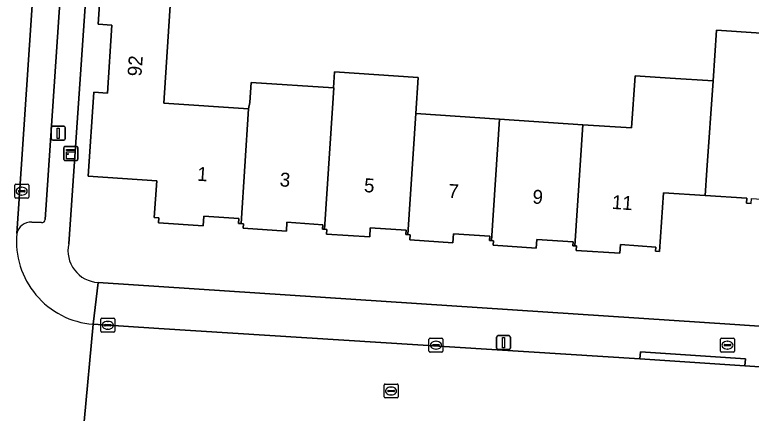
# Model space of a CAD drawing. Extents: x 161848 to 162726, y 385382 to 386521.
# Drawn here: x 162060.9 to 162113.7, y 386288 to 386316.7 of the extents above; entities that cross this region are included whole.
import ezdxf

# ---------------------------------------------------------------- set-up
doc = ezdxf.new("R2010")
doc.units = 0
for name, color, linetype in [('IMGEO_Brandkraan', 7, 'Continuous'), ('IMGEO_Erf', 7, 'Continuous'), ('IMGEO_Kast', 7, 'Continuous'), ('IMGEO_Kolk', 7, 'Continuous'), ('IMGEO_Lichtmast', 7, 'Continuous'), ('IMGEO_Pand', 7, 'Continuous'), ('IMGEO_Pand_nummerreeks', 7, 'Continuous'), ('IMGEO_Parkeervlak_open', 7, 'Continuous'), ('IMGEO_Rijbaan_lokaal_open', 7, 'Continuous'), ('IMGEO_Rioolput', 7, 'Continuous'), ('IMGEO_Voetpad_open', 7, 'Continuous')]:
    doc.layers.add(name, color=color, linetype=linetype)

msp = doc.modelspace()

# ---------------------------------------------------------------- linework, layer by layer
at = {"layer": 'IMGEO_Brandkraan'}
for p, q in [((162111.522, 386292.514), (162111.522, 386293.366)), ((162111.597, 386293.44), (162112.449, 386293.44)), ((162112.01, 386293.22), (162112.035, 386293.22)), ((162112.523, 386293.366), (162112.523, 386292.514)), ((162111.781, 386292.934), (162111.781, 386292.946)), ((162112.219, 386292.897), (162111.821, 386292.897)), ((162111.824, 386292.983), (162112.222, 386292.983)), ((162112.033, 386292.66), (162112.008, 386292.66)), ((162112.265, 386292.946), (162112.265, 386292.934)), ((162112.449, 386292.44), (162111.597, 386292.44))]:
    msp.add_line(p, q, dxfattribs=at)
for points in [[(162111.522, 386292.514), (162111.522, 386293.366)], [(162111.597, 386293.44), (162112.449, 386293.44)], [(162112.523, 386293.366), (162112.523, 386292.514)], [(162112.449, 386292.44), (162111.597, 386292.44)]]:
    msp.add_lwpolyline(points, dxfattribs=at)
for centre, radius, start, end in [((162111.599, 386293.364), 0.0765, 91.552, 178.448), ((162111.599, 386293.364), 0.0765, 91.552, 178.448), ((162112.447, 386293.364), 0.0765, 1.552, 88.448), ((162112.447, 386293.364), 0.0765, 1.552, 88.448), ((162111.821, 386292.943), 0.0403, 85.8775, 175.7526), ((162111.818, 386292.933), 0.0366, 178.938, 274.7102), ((162112.222, 386292.94), 0.043, 264.8664, 352.4533), ((162112.226, 386292.945), 0.0386, 1.7309, 96.639), ((162111.599, 386292.516), 0.0765, 181.552, 268.448), ((162111.599, 386292.516), 0.0765, 181.552, 268.448), ((162112.447, 386292.516), 0.0765, 271.552, 358.448), ((162112.447, 386292.516), 0.0765, 271.552, 358.448)]:
    msp.add_arc(centre, radius, start, end, dxfattribs=at)
for centre, major_axis, ratio, start_param, end_param in [((162112.009, 386292.94), (-0.387, 0.002), 0.722429, 4.712389, 7.853982), ((162112.034, 386292.94), (-0.39, 0.002), 0.717154, 1.570796, 4.712389)]:
    msp.add_ellipse(centre, major_axis=major_axis, ratio=ratio, start_param=start_param, end_param=end_param, dxfattribs=at)
at = {"layer": 'IMGEO_Erf'}
for points in [[(162066.227, 386321.804), (162064.74, 386300.219)], [(162113.735, 386303.123), (162113.4, 386303.146), (162113.423, 386303.491), (162110.425, 386303.691), (162107.44, 386303.889), (162107.159, 386299.673), (162106.859, 386299.693), (162106.879, 386299.986), (162104.336, 386300.156), (162104.295, 386299.539), (162101.172, 386299.747), (162101.193, 386300.063), (162101.062, 386300.072), (162100.929, 386300.081), (162100.948, 386300.358), (162098.34, 386300.532), (162098.299, 386299.903), (162095.205, 386300.109), (162095.227, 386300.44), (162095.085, 386300.45), (162094.943, 386300.459), (162094.964, 386300.772), (162092.356, 386300.946), (162092.312, 386300.297), (162089.223, 386300.503), (162089.247, 386300.864), (162089.088, 386300.875), (162088.932, 386300.885), (162088.953, 386301.197), (162086.39, 386301.368), (162086.346, 386300.715), (162083.239, 386300.922), (162083.261, 386301.252), (162083.112, 386301.262), (162082.966, 386301.272), (162082.987, 386301.589), (162080.407, 386301.761), (162080.365, 386301.13), (162077.262, 386301.336), (162077.284, 386301.66), (162077.112, 386301.671), (162076.938, 386301.683), (162076.961, 386302.025), (162074.434, 386302.193), (162074.388, 386301.5), (162071.194, 386301.713), (162071.219, 386302.084), (162070.879, 386302.106), (162071.055, 386304.75), (162066.146, 386305.077), (162066.548, 386311.108), (162067.517, 386311.044), (162067.842, 386315.92), (162066.862, 386315.986), (162067.244, 386321.731)], [(162072.075, 386318.072), (162071.559, 386310.318), (162077.654, 386309.912), (162077.746, 386310.363), (162077.841, 386311.803), (162083.737, 386311.416), (162083.814, 386312.565), (162089.833, 386312.164), (162089.66, 386309.57), (162095.658, 386309.17), (162101.634, 386308.772), (162105.143, 386308.539), (162105.393, 386312.288), (162107.923, 386312.119), (162110.996, 386311.914), (162111.239, 386315.566), (162118.004, 386315.116)], [(162066.851, 386297.44), (162112.566, 386294.428), (162142.737, 386292.372), (162170.199, 386290.501)]]:
    msp.add_lwpolyline(points, dxfattribs=at)
msp.add_arc((162066.979, 386299.729), 2.292, 167.6513, 266.7911, dxfattribs=at)
at = {"layer": 'IMGEO_Kast'}
for p, q in [((162064.397, 386306.28), (162064.397, 386307.121)), ((162064.397, 386307.121), (162064.397, 386306.28)), ((162064.472, 386307.205), (162065.313, 386307.205)), ((162065.313, 386307.205), (162064.472, 386307.205)), ((162065.397, 386307.13), (162065.397, 386306.289)), ((162065.397, 386306.289), (162065.397, 386307.13)), ((162065.322, 386306.205), (162064.481, 386306.205)), ((162064.481, 386306.205), (162065.322, 386306.205))]:
    msp.add_line(p, q, dxfattribs=at)
for points in [[(162064.592, 386306.995), (162065.192, 386306.995), (162065.192, 386306.91), (162064.592, 386306.91), (162064.592, 386306.995)], [(162064.592, 386306.82), (162065.192, 386306.82), (162065.192, 386306.331), (162064.592, 386306.331), (162064.592, 386306.82)]]:
    msp.add_lwpolyline(points, dxfattribs=at)
msp.add_circle((162064.676, 386306.669), 0.0377, dxfattribs=at)
for centre, start, end in [((162064.475, 386307.127), 92.4484, 184.2845), ((162064.475, 386307.127), 92.4484, 184.2845), ((162065.319, 386307.127), 2.4484, 94.2845), ((162065.319, 386307.127), 2.4484, 94.2845), ((162064.475, 386306.283), 182.4484, 274.2845), ((162064.475, 386306.283), 182.4484, 274.2845), ((162065.319, 386306.283), 272.4484, 4.2845), ((162065.319, 386306.283), 272.4484, 4.2845)]:
    msp.add_arc(centre, 0.0779, start, end, dxfattribs=at)
at = {"layer": 'IMGEO_Kolk'}
for p, q in [((162060.866, 386303.57), (162060.866, 386304.422)), ((162060.941, 386304.496), (162061.793, 386304.496)), ((162061.354, 386304.276), (162061.379, 386304.276)), ((162061.867, 386304.422), (162061.867, 386303.57)), ((162061.125, 386303.99), (162061.125, 386304.002)), ((162061.563, 386303.953), (162061.165, 386303.953)), ((162061.168, 386304.039), (162061.566, 386304.039)), ((162061.377, 386303.716), (162061.352, 386303.716)), ((162061.609, 386304.002), (162061.609, 386303.99)), ((162061.793, 386303.496), (162060.941, 386303.496)), ((162067.049, 386293.94), (162067.049, 386294.792)), ((162067.124, 386294.866), (162067.976, 386294.866)), ((162067.537, 386294.646), (162067.562, 386294.646)), ((162068.05, 386294.792), (162068.05, 386293.94)), ((162067.308, 386294.36), (162067.308, 386294.372)), ((162067.746, 386294.323), (162067.348, 386294.323)), ((162067.351, 386294.409), (162067.749, 386294.409)), ((162067.792, 386294.372), (162067.792, 386294.36)), ((162067.976, 386293.866), (162067.124, 386293.866)), ((162067.56, 386294.086), (162067.535, 386294.086)), ((162090.602, 386292.506), (162090.602, 386293.358)), ((162090.677, 386293.432), (162091.529, 386293.432)), ((162091.09, 386293.212), (162091.115, 386293.212)), ((162091.603, 386293.358), (162091.603, 386292.506)), ((162090.861, 386292.926), (162090.861, 386292.938)), ((162091.299, 386292.889), (162090.901, 386292.889)), ((162090.904, 386292.975), (162091.302, 386292.975)), ((162091.113, 386292.652), (162091.088, 386292.652)), ((162091.345, 386292.938), (162091.345, 386292.926)), ((162091.529, 386292.432), (162090.677, 386292.432))]:
    msp.add_line(p, q, dxfattribs=at)
for points in [[(162060.866, 386303.57), (162060.866, 386304.422)], [(162060.941, 386304.496), (162061.793, 386304.496)], [(162061.867, 386304.422), (162061.867, 386303.57)], [(162061.793, 386303.496), (162060.941, 386303.496)], [(162067.049, 386293.94), (162067.049, 386294.792)], [(162067.124, 386294.866), (162067.976, 386294.866)], [(162068.05, 386294.792), (162068.05, 386293.94)], [(162067.976, 386293.866), (162067.124, 386293.866)], [(162090.602, 386292.506), (162090.602, 386293.358)], [(162090.677, 386293.432), (162091.529, 386293.432)], [(162091.603, 386293.358), (162091.603, 386292.506)], [(162091.529, 386292.432), (162090.677, 386292.432)]]:
    msp.add_lwpolyline(points, dxfattribs=at)
for centre, radius, start, end in [((162060.943, 386304.42), 0.0765, 91.552, 178.448), ((162060.943, 386304.42), 0.0765, 91.552, 178.448), ((162061.791, 386304.42), 0.0765, 1.552, 88.448), ((162061.791, 386304.42), 0.0765, 1.552, 88.448), ((162061.165, 386303.999), 0.0403, 85.8775, 175.7526), ((162061.162, 386303.989), 0.0366, 178.938, 274.7102), ((162061.566, 386303.996), 0.043, 264.8664, 352.4533), ((162061.57, 386304.001), 0.0386, 1.7309, 96.639), ((162060.943, 386303.572), 0.0765, 181.552, 268.448), ((162060.943, 386303.572), 0.0765, 181.552, 268.448), ((162061.791, 386303.572), 0.0765, 271.552, 358.448), ((162061.791, 386303.572), 0.0765, 271.552, 358.448), ((162067.126, 386294.79), 0.0765, 91.552, 178.448), ((162067.126, 386294.79), 0.0765, 91.552, 178.448), ((162067.974, 386294.79), 0.0765, 1.552, 88.448), ((162067.974, 386294.79), 0.0765, 1.552, 88.448), ((162067.348, 386294.369), 0.0403, 85.8775, 175.7526), ((162067.345, 386294.359), 0.0366, 178.938, 274.7102), ((162067.749, 386294.366), 0.043, 264.8664, 352.4533), ((162067.753, 386294.371), 0.0386, 1.7309, 96.639), ((162067.126, 386293.942), 0.0765, 181.552, 268.448), ((162067.126, 386293.942), 0.0765, 181.552, 268.448), ((162067.974, 386293.942), 0.0765, 271.552, 358.448), ((162067.974, 386293.942), 0.0765, 271.552, 358.448), ((162090.679, 386293.356), 0.0765, 91.552, 178.448), ((162090.679, 386293.356), 0.0765, 91.552, 178.448), ((162091.527, 386293.356), 0.0765, 1.552, 88.448), ((162091.527, 386293.356), 0.0765, 1.552, 88.448), ((162090.901, 386292.935), 0.0403, 85.8775, 175.7526), ((162090.898, 386292.925), 0.0366, 178.938, 274.7102), ((162091.302, 386292.932), 0.043, 264.8664, 352.4533), ((162091.306, 386292.937), 0.0386, 1.7309, 96.639), ((162090.679, 386292.508), 0.0765, 181.552, 268.448), ((162090.679, 386292.508), 0.0765, 181.552, 268.448), ((162091.527, 386292.508), 0.0765, 271.552, 358.448), ((162091.527, 386292.508), 0.0765, 271.552, 358.448)]:
    msp.add_arc(centre, radius, start, end, dxfattribs=at)
for centre, major_axis, ratio, start_param, end_param in [((162061.353, 386303.996), (-0.387, 0.002), 0.722429, 4.712389, 7.853982), ((162061.378, 386303.996), (-0.39, 0.002), 0.717154, 1.570796, 4.712389), ((162067.536, 386294.366), (-0.387, 0.002), 0.722429, 4.712389, 7.853982), ((162067.561, 386294.366), (-0.39, 0.002), 0.717154, 1.570796, 4.712389), ((162091.089, 386292.932), (-0.387, 0.002), 0.722429, 4.712389, 7.853982), ((162091.114, 386292.932), (-0.39, 0.002), 0.717154, 1.570796, 4.712389)]:
    msp.add_ellipse(centre, major_axis=major_axis, ratio=ratio, start_param=start_param, end_param=end_param, dxfattribs=at)
at = {"layer": 'IMGEO_Lichtmast'}
for p, q in [((162063.492, 386307.762), (162063.492, 386308.562)), ((162063.492, 386308.562), (162063.492, 386307.762)), ((162063.592, 386308.662), (162064.382, 386308.662)), ((162064.382, 386308.662), (162063.592, 386308.662)), ((162064.482, 386308.562), (162064.482, 386307.762)), ((162064.482, 386307.762), (162064.482, 386308.562)), ((162064.382, 386307.662), (162063.592, 386307.662)), ((162063.592, 386307.662), (162064.382, 386307.662)), ((162095.555, 386293.622), (162096.345, 386293.622)), ((162096.345, 386293.622), (162095.555, 386293.622)), ((162095.455, 386292.722), (162095.455, 386293.522)), ((162095.455, 386293.522), (162095.455, 386292.722)), ((162096.445, 386293.522), (162096.445, 386292.722)), ((162096.445, 386292.722), (162096.445, 386293.522)), ((162096.345, 386292.622), (162095.555, 386292.622)), ((162095.555, 386292.622), (162096.345, 386292.622))]:
    msp.add_line(p, q, dxfattribs=at)
for points in [[(162063.912, 386308.537), (162064.062, 386308.537), (162064.062, 386307.787), (162063.912, 386307.787), (162063.912, 386308.537)], [(162095.875, 386293.497), (162096.025, 386293.497), (162096.025, 386292.747), (162095.875, 386292.747), (162095.875, 386293.497)]]:
    msp.add_lwpolyline(points, dxfattribs=at)
for centre, start, end in [((162063.592, 386308.562), 90, 180), ((162063.592, 386308.562), 90, 180), ((162064.382, 386308.562), 0, 90), ((162064.382, 386308.562), 360, 90), ((162063.592, 386307.762), 180, 270), ((162063.592, 386307.762), 180, 270), ((162064.382, 386307.762), 270, 0), ((162064.382, 386307.762), 270, 0), ((162095.555, 386293.522), 90, 180), ((162095.555, 386293.522), 90, 180), ((162096.345, 386293.522), 0, 90), ((162096.345, 386293.522), 360, 90), ((162095.555, 386292.722), 180, 270), ((162095.555, 386292.722), 180, 270), ((162096.345, 386292.722), 270, 0), ((162096.345, 386292.722), 270, 0)]:
    msp.add_arc(centre, 0.1, start, end, dxfattribs=at)
at = {"layer": 'IMGEO_Pand'}
for points in [[(162077.654, 386309.912), (162071.559, 386310.318), (162072.075, 386318.072), (162078.221, 386317.663), (162078.438, 386320.932), (162067.244, 386321.731), (162066.862, 386315.986), (162067.842, 386315.92), (162067.517, 386311.044), (162066.548, 386311.108), (162066.146, 386305.077), (162071.055, 386304.75), (162070.879, 386302.106), (162071.219, 386302.084), (162071.194, 386301.713), (162074.388, 386301.5), (162074.434, 386302.193), (162076.961, 386302.025), (162076.938, 386301.683), (162077.112, 386301.671)], [(162120.135, 386311.469), (162120.305, 386314.07), (162117.944, 386314.225), (162118.004, 386315.116), (162111.239, 386315.566), (162110.996, 386311.914), (162110.551, 386305.501), (162110.425, 386303.691), (162113.423, 386303.491), (162113.4, 386303.146), (162113.735, 386303.123), (162113.758, 386303.469), (162119.393, 386303.094), (162119.37, 386302.744), (162119.563, 386302.731)], [(162089.66, 386309.57), (162089.833, 386312.164), (162083.814, 386312.565), (162083.737, 386311.416), (162083.779, 386311.413), (162083.684, 386309.968), (162083.112, 386301.262), (162083.261, 386301.252), (162083.239, 386300.922), (162086.346, 386300.715), (162086.39, 386301.368), (162088.953, 386301.197), (162088.932, 386300.885), (162089.088, 386300.875)], [(162110.996, 386311.914), (162107.923, 386312.119), (162105.393, 386312.288), (162105.143, 386308.539), (162101.634, 386308.772), (162101.062, 386300.072), (162101.193, 386300.063), (162101.172, 386299.747), (162104.295, 386299.539), (162104.336, 386300.156), (162106.879, 386299.986), (162106.859, 386299.693), (162107.159, 386299.673), (162107.44, 386303.889), (162110.425, 386303.691), (162110.551, 386305.501)], [(162083.684, 386309.968), (162083.779, 386311.413), (162083.737, 386311.416), (162077.841, 386311.803), (162077.746, 386310.363), (162077.654, 386309.912), (162077.112, 386301.671), (162077.284, 386301.66), (162077.262, 386301.336), (162080.365, 386301.13), (162080.407, 386301.761), (162082.987, 386301.589), (162082.966, 386301.272), (162083.112, 386301.262)], [(162095.658, 386309.17), (162089.66, 386309.57), (162089.088, 386300.875), (162089.247, 386300.864), (162089.223, 386300.503), (162092.312, 386300.297), (162092.356, 386300.946), (162094.964, 386300.772), (162094.943, 386300.459), (162095.085, 386300.45)], [(162095.085, 386300.45), (162095.227, 386300.44), (162095.205, 386300.109), (162098.299, 386299.903), (162098.34, 386300.532), (162100.948, 386300.358), (162100.929, 386300.081), (162101.062, 386300.072), (162101.634, 386308.772), (162095.658, 386309.17)]]:
    msp.add_lwpolyline(points, close=True, dxfattribs=at)
at = {"layer": 'IMGEO_Parkeervlak_open'}
for points in [[(162063.627, 386339.812), (162061.009, 386300.948)], [(162063.06, 386301.96), (162065.522, 386338.49)], [(162062.089, 386301.782), (162062.792, 386301.744)]]:
    msp.add_lwpolyline(points, dxfattribs=at)
for centre, radius, start, end in [((162062.05, 386300.716), 1.067, 87.9278, 167.4244), ((162062.834, 386301.966), 0.226, 259.1988, 358.5367)]:
    msp.add_arc(centre, radius, start, end, dxfattribs=at)
at = {"layer": 'IMGEO_Rijbaan_lokaal_open'}
for points in [[(162061.009, 386300.948), (162063.627, 386339.812)], [(162065.851, 386287.447), (162066.486, 386294.436)], [(162166.299, 386287.884), (162113.275, 386291.44), (162105.745, 386291.945), (162071.199, 386294.125), (162066.486, 386294.436), (162065.851, 386287.447), (162069.376, 386287.22), (162085.892, 386286.233), (162093.769, 386285.703), (162110.951, 386284.547)]]:
    msp.add_lwpolyline(points, dxfattribs=at)
msp.add_arc((162066.969, 386300.402), 5.985, 174.7651, 265.3668, dxfattribs=at)
at = {"layer": 'IMGEO_Rioolput'}
for p, q in [((162087.379, 386289.219), (162087.379, 386290.071)), ((162087.454, 386290.145), (162088.306, 386290.145)), ((162087.867, 386289.925), (162087.892, 386289.925)), ((162088.38, 386290.071), (162088.38, 386289.219)), ((162087.638, 386289.639), (162087.638, 386289.651)), ((162088.076, 386289.602), (162087.678, 386289.602)), ((162087.681, 386289.688), (162088.079, 386289.688)), ((162087.89, 386289.365), (162087.865, 386289.365)), ((162088.122, 386289.651), (162088.122, 386289.639)), ((162088.306, 386289.145), (162087.454, 386289.145))]:
    msp.add_line(p, q, dxfattribs=at)
for points in [[(162087.379, 386289.219), (162087.379, 386290.071)], [(162087.454, 386290.145), (162088.306, 386290.145)], [(162088.38, 386290.071), (162088.38, 386289.219)], [(162088.306, 386289.145), (162087.454, 386289.145)]]:
    msp.add_lwpolyline(points, dxfattribs=at)
for centre, radius, start, end in [((162087.456, 386290.069), 0.0765, 91.552, 178.448), ((162087.456, 386290.069), 0.0765, 91.552, 178.448), ((162088.304, 386290.069), 0.0765, 1.552, 88.448), ((162088.304, 386290.069), 0.0765, 1.552, 88.448), ((162087.678, 386289.648), 0.0403, 85.8775, 175.7526), ((162087.675, 386289.638), 0.0366, 178.938, 274.7102), ((162088.079, 386289.645), 0.043, 264.8664, 352.4533), ((162088.083, 386289.65), 0.0386, 1.7309, 96.639), ((162087.456, 386289.221), 0.0765, 181.552, 268.448), ((162087.456, 386289.221), 0.0765, 181.552, 268.448), ((162088.304, 386289.221), 0.0765, 271.552, 358.448), ((162088.304, 386289.221), 0.0765, 271.552, 358.448)]:
    msp.add_arc(centre, radius, start, end, dxfattribs=at)
for centre, major_axis, ratio, start_param, end_param in [((162087.866, 386289.645), (-0.387, 0.002), 0.722429, 4.712389, 7.853982), ((162087.891, 386289.645), (-0.39, 0.002), 0.717154, 1.570796, 4.712389)]:
    msp.add_ellipse(centre, major_axis=major_axis, ratio=ratio, start_param=start_param, end_param=end_param, dxfattribs=at)
at = {"layer": 'IMGEO_Voetpad_open'}
for points in [[(162065.522, 386338.49), (162063.06, 386301.96)], [(162064.74, 386300.219), (162066.227, 386321.804)], [(162062.792, 386301.744), (162062.089, 386301.782)], [(162066.486, 386294.436), (162066.851, 386297.44)], [(162171.728, 386290.397), (162170.199, 386290.501), (162142.737, 386292.372), (162112.566, 386294.428), (162066.851, 386297.44), (162066.486, 386294.436), (162071.199, 386294.125), (162105.745, 386291.945), (162105.781, 386292.449), (162113.311, 386291.945), (162113.275, 386291.44), (162166.299, 386287.884), (162166.336, 386288.394), (162174.535, 386287.844), (162174.498, 386287.334), (162197.274, 386285.807), (162224.02, 386284.027), (162224.052, 386284.486), (162228.052, 386284.227), (162228.019, 386283.761), (162240.057, 386282.904), (162246.081, 386282.346)]]:
    msp.add_lwpolyline(points, dxfattribs=at)
msp.add_lwpolyline([(162105.745, 386291.945), (162113.275, 386291.44), (162113.311, 386291.945), (162105.781, 386292.449)], close=True, dxfattribs=at)
for centre, radius, start, end in [((162062.05, 386300.716), 1.067, 87.9278, 167.4244), ((162062.834, 386301.966), 0.226, 259.1988, 358.5367), ((162066.969, 386300.402), 5.985, 174.7651, 265.3668), ((162066.979, 386299.729), 2.292, 167.6513, 266.7911)]:
    msp.add_arc(centre, radius, start, end, dxfattribs=at)

# ---------------------------------------------------------------- texts
at = {"layer": 'IMGEO_Pand_nummerreeks'}
for s, rotation, p in [('92', 85.9494, (162069.956, 386312.222)), ('1', 356.1096, (162073.935, 386304.753)), ('3', 356.1096, (162079.867, 386304.35)), ('5', 356.1096, (162085.913, 386303.938)), ('7', 356.1086, (162091.959, 386303.527)), ('9', 356.1086, (162098.005, 386303.116)), ('11', 356.1096, (162103.707, 386302.729))]:
    msp.add_text(s, height=1, rotation=rotation, dxfattribs=at).set_placement(p)

doc.saveas('drawing.dxf')
